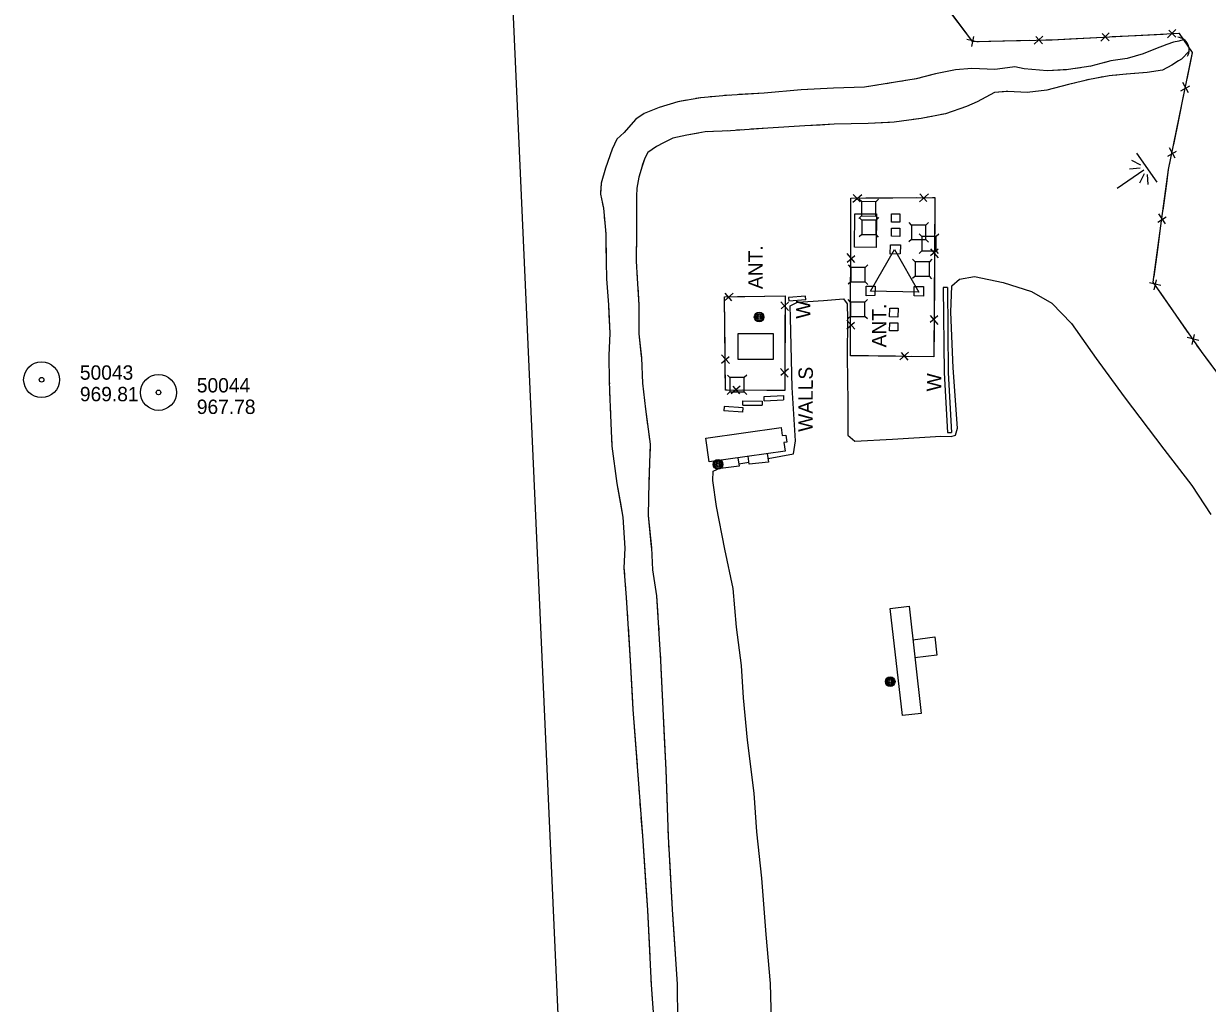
# Model space of a CAD drawing. Extents: x 353423 to 364002, y 127000 to 201942.
# Drawn here: x 357608.5 to 358103.2, y 133653.5 to 134063 of the extents above; entities that cross this region are included whole.
import ezdxf

# ---------------------------------------------------------------- set-up
doc = ezdxf.new("R2010")
doc.units = 0
for name, color, linetype in [('E_DTM_SlopeBottom', 7, 'Continuous'), ('E_LAND_BrushLine', 7, 'Continuous'), ('E_MISCPROP', 7, 'Continuous'), ('E_RDWY_AsphConc', 7, 'Continuous'), ('E_RDWY_Gravel', 7, 'Continuous'), ('E_SGN', 7, 'Continuous'), ('E_STRUCT_WingWall', 7, 'Continuous'), ('E_WTR_FlowLine', 7, 'Continuous')]:
    doc.layers.add(name, color=color, linetype=linetype)

msp = doc.modelspace()

# ---------------------------------------------------------------- linework, layer by layer
at = {"layer": 'E_DTM_SlopeBottom'}
for p, q in [((358090.07, 134060.54), (358086.53, 134057.12)), ((358090.07, 134057.3), (358087.11, 134060.32)), ((358007.49, 134055.32), (358002.67, 134056.34)), ((358004.81, 134053.51), (358005.66, 134057.65)), ((358034.47, 134057.79), (358030.83, 134054.47)), ((358034.38, 134054.55), (358031.51, 134057.65)), ((358062.25, 134059.11), (358058.71, 134055.68)), ((358062.25, 134055.87), (358059.29, 134058.89)), ((358092.22, 134034.92), (358095.88, 134037.03)), ((358095.36, 134034.11), (358092.92, 134038.4)), ((358089.8, 134006.81), (358087.37, 134011.1)), ((358086.66, 134007.62), (358090.33, 134009.73)), ((357955.11, 133988.39), (357958.81, 133991.65)), ((357955.26, 133991.63), (357958.08, 133988.48)), ((357982.97, 133988.57), (357986.67, 133991.83)), ((357983.12, 133991.81), (357985.94, 133988.66)), ((358082.53, 133979.98), (358086.05, 133982.32)), ((358085.71, 133979.37), (358083.01, 133983.49)), ((357955.89, 133963.17), (357952.66, 133966.89)), ((357987.48, 133968.89), (357990.7, 133965.15)), ((357990.72, 133968.7), (357987.54, 133965.92)), ((357952.65, 133963.34), (357955.83, 133966.13)), ((358083.77, 133953.51), (358078.99, 133954.71)), ((358081.01, 133951.8), (358082.02, 133955.9)), ((357901.41, 133947.09), (357905.07, 133950.39)), ((357901.52, 133950.33), (357904.37, 133947.21)), ((357924.98, 133946.77), (357928.2, 133943.04)), ((357928.21, 133946.58), (357925.03, 133943.8)), ((357952.6, 133935.48), (357955.78, 133938.27)), ((357955.84, 133935.31), (357952.61, 133939.03)), ((357987.33, 133941.03), (357990.55, 133937.29)), ((357990.57, 133940.84), (357987.38, 133938.06)), ((358099.64, 133930.61), (358094.86, 133931.82)), ((358096.89, 133928.9), (358097.9, 133933.01)), ((357903.44, 133920.92), (357900.16, 133924.6)), ((357900.2, 133921.06), (357903.34, 133923.88)), ((357978.39, 133925.63), (357974.64, 133922.44)), ((357978.18, 133922.39), (357975.43, 133925.6)), ((357924.86, 133918.91), (357928.09, 133915.18)), ((357928.1, 133918.72), (357924.92, 133915.94)), ((357907.97, 133911.49), (357904.24, 133908.27)), ((357907.79, 133908.25), (357905.01, 133911.44))]:
    msp.add_line(p, q, dxfattribs=at)
for points in [[(358125.09, 133893.37), (358100.76, 133925.95), (358080.62, 133954.99), (358087.05, 134002.01), (358097, 134050.89), (358091.62, 134058.88), (358038.35, 134056.14), (358005.27, 134055.39), (357978.53, 134090.86), (357943.72, 134138.14), (357893.34, 134207.85), (357862.35, 134248.85), (357831.11, 134289.61), (357804.85, 134326.82), (357784.28, 134354.17), (357746.81, 134404.35)], [(358002.84, 134058.6), (357996.03, 134067.64)], [(358017.77, 134055.67), (358007.82, 134055.44)], [(358029.09, 134055.93), (358017.77, 134055.67)], [(358045.62, 134056.51), (358038.35, 134056.14), (358035.67, 134056.08)], [(358056.92, 134057.1), (358045.62, 134056.51)], [(358073.44, 134057.95), (358063.5, 134057.43)], [(358084.75, 134058.53), (358073.44, 134057.95)], [(358096.99, 134050.86), (358097, 134050.89), (358091.62, 134058.88), (358091.32, 134058.87)], [(358094.73, 134039.77), (358096.99, 134050.86)], [(358091.44, 134023.56), (358093.42, 134033.32)], [(358089.18, 134012.47), (358091.44, 134023.56)], [(358086.26, 133996.2), (358087.05, 134002.01), (358087.87, 134006.02)], [(358084.73, 133984.98), (358086.26, 133996.2)], [(357954.18, 133979.91), (357954.19, 133989.87)], [(357960.52, 133990.17), (357971.84, 133990.24)], [(357971.84, 133990.24), (357981.8, 133990.3)], [(357988.38, 133990.35), (357989.34, 133990.35), (357989.29, 133979.99)], [(357954.16, 133968.59), (357954.18, 133979.91)], [(357989.29, 133979.99), (357989.23, 133970.04)], [(358082.48, 133968.59), (358083.83, 133978.46)], [(358080.95, 133957.38), (358082.48, 133968.59)], [(357954.13, 133952.05), (357954.15, 133962.01)], [(357989.19, 133963.45), (357989.13, 133952.13)], [(357954.11, 133940.73), (357954.13, 133952.05)], [(357989.13, 133952.13), (357989.08, 133942.18)], [(357994.56, 133952.74), (357992.86, 133952.72), (357993.25, 133916.99), (357994.6, 133892.04), (357996.3, 133892.14)], [(357994.56, 133952.74), (357994.95, 133917.05), (357996.3, 133892.14)], [(358088.67, 133943.38), (358083, 133951.56)], [(357901.55, 133937.64), (357901.46, 133947.6)], [(357906.8, 133948.92), (357918.12, 133949.12)], [(357918.12, 133949.12), (357926.72, 133949.27), (357926.72, 133947.92)], [(357935.34, 133947.5), (357935.21, 133949.11), (357928.23, 133948.58), (357928.36, 133946.96)], [(357935.34, 133947.5), (357928.36, 133946.96)], [(358095.13, 133934.08), (358088.67, 133943.38)], [(357901.65, 133926.32), (357901.55, 133937.64)], [(357926.69, 133941.34), (357926.65, 133930.02)], [(357954.08, 133924.19), (357954.1, 133934.15)], [(357989.04, 133935.59), (357988.98, 133924.27)], [(357926.65, 133930.02), (357926.61, 133920.06)], [(358104.74, 133920.62), (358100.76, 133925.95), (358098.88, 133928.67)], [(357961.63, 133924.1), (357954.08, 133924.19)], [(357972.95, 133923.96), (357961.63, 133924.1)], [(357988.98, 133924.27), (357988.98, 133923.76), (357979.53, 133923.88)], [(357901.8, 133909.78), (357901.71, 133919.74)], [(357926.58, 133913.48), (357926.57, 133909.64), (357919.08, 133909.68)], [(357902.54, 133909.78), (357901.8, 133909.78)], [(357919.08, 133909.68), (357909.12, 133909.74)], [(357918.03, 133905.37), (357917.95, 133907.16), (357926.04, 133907.52), (357926.12, 133905.72)], [(357909.05, 133900.58), (357909.19, 133902.38), (357901.32, 133903.01), (357901.17, 133901.22)], [(357909.13, 133903.49), (357909.13, 133905.29), (357917.1, 133905.27), (357917.09, 133903.47)], [(357909.13, 133903.49), (357917.09, 133903.47)], [(357918.03, 133905.37), (357926.12, 133905.72)], [(357909.05, 133900.58), (357901.17, 133901.22)]]:
    msp.add_lwpolyline(points, dxfattribs=at)
for points in [[(357954.08, 133924.19), (357954.2, 133990.12), (357989.34, 133990.35), (357988.98, 133923.76)], [(357901.8, 133909.78), (357901.45, 133948.83), (357926.72, 133949.27), (357926.57, 133909.64)]]:
    msp.add_lwpolyline(points, close=True, dxfattribs=at)
msp.add_ellipse((358089.72, 134051.72), major_axis=(5.39, 2.75), ratio=0.919253, start_param=5.356084, end_param=7.210314, dxfattribs=at)
at = {"layer": 'E_LAND_BrushLine'}
msp.add_lwpolyline([(357972.48, 133968.53), (357982.71, 133950.81), (357962.39, 133951.23), (357972.48, 133968.53)], dxfattribs=at)
for centre, radius in [((357915.89, 133940.35), 2.02), ((357915.88, 133940.34), 1.52), ((357915.92, 133940.35), 1.01), ((357915.91, 133940.35), 0.502), ((357898.7, 133878.78), 2.02), ((357898.69, 133878.77), 1.52), ((357898.73, 133878.78), 1.01), ((357898.72, 133878.78), 0.502), ((357970.66, 133787.97), 2.02), ((357970.64, 133787.96), 1.52), ((357970.68, 133787.97), 1.01), ((357970.67, 133787.97), 0.502)]:
    msp.add_circle(centre, radius, dxfattribs=at)
at = {"layer": 'E_MISCPROP'}
for points in [[(357964.94, 133983.48), (357964.81, 133969.41), (357955.81, 133969.57), (357955.85, 133983.51)], [(357971.21, 133980.08), (357971.25, 133983.44), (357974.69, 133983.44), (357974.69, 133980.04)], [(357971.17, 133974.15), (357971.22, 133977.55), (357974.7, 133977.55), (357974.66, 133974.1)], [(357970.59, 133966.68), (357970.76, 133970.54), (357974.99, 133970.49), (357974.86, 133966.76)], [(357960.62, 133949.3), (357960.63, 133953.28), (357964.32, 133953.32), (357964.27, 133949.34)], [(357980.7, 133949.17), (357980.66, 133953.08), (357984.65, 133953.07), (357984.64, 133949.12)], [(357970.43, 133940.46), (357970.55, 133944.11), (357973.96, 133944.03), (357973.91, 133940.38)], [(357970.4, 133934.57), (357970.48, 133938.01), (357973.88, 133937.93), (357973.8, 133934.61)]]:
    msp.add_lwpolyline(points, close=True, dxfattribs=at)
for points in [[(357919.6, 133881.2), (357930.2, 133883.21), (357931.1, 133888.63), (357929.72, 133910.93), (357929, 133940.03), (357928.85, 133945.05), (357931.9, 133946.55), (357942.86, 133947.28), (357951.21, 133948.01), (357952.72, 133945.83), (357952.77, 133939.61), (357952.69, 133923.68), (357953, 133904.79), (357952.99, 133890.98), (357955.95, 133888.53), (357971.6, 133889.29), (357991.87, 133890.62), (357996.1, 133890.4), (357997.97, 133891.04), (357998.76, 133893.94), (357996.99, 133919.1), (357995.96, 133942.43), (357996.42, 133953.38), (357999.57, 133956.21), (358005.89, 133957.29), (358017.93, 133954.86), (358029.75, 133951.06), (358038.28, 133946.23), (358046.52, 133937.7), (358056.75, 133923.05), (358068.42, 133907.02), (358085.04, 133885.07), (358096.8, 133869.94), (358104.74, 133857.77)], [(357921.15, 133640.92), (357920.58, 133661.84), (357918.79, 133682.23), (357916.97, 133705.86), (357914.97, 133725.14), (357913.76, 133741.42), (357910.96, 133763.45), (357909.31, 133781.14), (357908.53, 133794.72), (357906.4, 133810.68), (357905.07, 133826.92), (357901.49, 133843.31), (357898.02, 133861.2), (357896.49, 133872.01), (357896.67, 133875.95), (357899.74, 133877.32)], [(357907.38, 133879), (357911.55, 133879.75)]]:
    msp.add_lwpolyline(points, dxfattribs=at)
at = {"layer": 'E_RDWY_AsphConc'}
for centre, radius in [((357615.98, 133914.17), 7.5), ((357615.98, 133914.17), 0.96), ((357664.85, 133908.85), 7.5), ((357664.85, 133908.85), 0.96)]:
    msp.add_circle(centre, radius, dxfattribs=at)
at = {"layer": 'E_RDWY_Gravel'}
msp.add_lwpolyline([(357838.39, 133502.56), (357812.83, 134075.26)], dxfattribs=at)
at = {"layer": 'E_SGN'}
for p, q in [((357958.68, 133988.61), (357957.63, 133989.68)), ((357965.75, 133989.64), (357964.68, 133988.59)), ((357958.66, 133982.61), (357957.59, 133981.56)), ((357958.79, 133980.89), (357957.74, 133981.96)), ((357965.71, 133981.52), (357964.66, 133982.59)), ((357965.86, 133981.92), (357964.79, 133980.87)), ((357979.6, 133978.81), (357978.54, 133979.88)), ((357986.66, 133979.84), (357985.6, 133978.79)), ((357958.77, 133974.89), (357957.7, 133973.84)), ((357965.82, 133973.8), (357964.77, 133974.87)), ((357979.57, 133972.81), (357978.51, 133971.76)), ((357983.9, 133974.03), (357982.84, 133975.1)), ((357986.63, 133971.72), (357985.57, 133972.79)), ((357990.96, 133975.06), (357989.9, 133974)), ((357983.87, 133968.03), (357982.8, 133966.98)), ((357990.92, 133966.94), (357989.87, 133968)), ((357954.23, 133961.12), (357953.18, 133962.18)), ((357961.3, 133962.15), (357960.23, 133961.09)), ((357981.07, 133963.48), (357980.01, 133964.55)), ((357988.14, 133964.51), (357987.07, 133963.46)), ((357981.04, 133957.48), (357979.98, 133956.43)), ((357988.1, 133956.39), (357987.04, 133957.46)), ((357954.21, 133955.12), (357953.14, 133954.06)), ((357961.26, 133954.03), (357960.21, 133955.09)), ((357954.1, 133946.64), (357953.04, 133947.7)), ((357961.16, 133947.67), (357960.1, 133946.61)), ((357954.07, 133940.64), (357953.01, 133939.58)), ((357961.13, 133939.55), (357960.07, 133940.61)), ((357903.67, 133915.07), (357902.62, 133916.14)), ((357910.74, 133916.1), (357909.67, 133915.04)), ((357903.65, 133909.07), (357902.58, 133908.02)), ((357910.7, 133907.98), (357909.64, 133909.04))]:
    msp.add_line(p, q, dxfattribs=at)
for points in [[(357964.66, 133982.59), (357964.68, 133988.59), (357958.68, 133988.61), (357958.66, 133982.61)], [(357964.77, 133974.87), (357964.79, 133980.87), (357958.79, 133980.89), (357958.77, 133974.89)], [(357985.57, 133972.79), (357985.6, 133978.79), (357979.6, 133978.81), (357979.57, 133972.81)], [(357989.87, 133968), (357989.9, 133974), (357983.9, 133974.03), (357983.87, 133968.03)], [(357987.04, 133957.46), (357987.07, 133963.46), (357981.07, 133963.48), (357981.04, 133957.48)], [(357960.21, 133955.09), (357960.23, 133961.09), (357954.23, 133961.12), (357954.21, 133955.12)], [(357960.07, 133940.61), (357960.1, 133946.61), (357954.1, 133946.64), (357954.07, 133940.64)], [(357909.64, 133909.04), (357909.67, 133915.04), (357903.67, 133915.07), (357903.65, 133909.07)]]:
    msp.add_lwpolyline(points, close=True, dxfattribs=at)
at = {"layer": 'E_STRUCT_WingWall'}
for p, q in [((358071.51, 134005.87), (358075.32, 134004.03)), ((358082.22, 133996.7), (358073.79, 134008.86)), ((358065.6, 133994.21), (358076.63, 134001.86)), ((358075.18, 134002.6), (358070.76, 134002.21)), ((358076.78, 134000.29), (358074.87, 133996.29)), ((358078.56, 133995.7), (358078.17, 133999.92))]:
    msp.add_line(p, q, dxfattribs=at)
for points in [[(358093.53, 134056.31), (358091.27, 134055.68), (358089.03, 134055.21), (358086.32, 134054.29), (358081.56, 134052.44), (358076.39, 134050.39), (358069.65, 134048.4), (358062.87, 134047.49), (358054.59, 134045.18), (358045.15, 134043.81), (358036.26, 134043.25), (358026.73, 134044.08), (358022.8, 134044.91), (358014.45, 134043.86), (358004.83, 134044.31), (357997.93, 134043.64), (357989.65, 134042), (357981.53, 134039.9), (357968.6, 134037.78), (357960, 134036.4), (357946.92, 134036.02), (357933.43, 134035.36), (357918.02, 134033.97), (357902.28, 134033), (357891.48, 134032.06), (357881.87, 134030.31), (357874.04, 134027.96), (357867.87, 134025.5), (357864.32, 134023.06), (357859.52, 134017.52), (357856.37, 134014.65), (357854.45, 134010.57), (357851.61, 134002.55), (357849.92, 133996.27), (357849.57, 133991.79), (357850.83, 133985.84), (357851.77, 133975.21), (357852, 133963.54), (357852.04, 133956.4), (357852.9, 133945.52), (357853.46, 133933.69), (357853.05, 133924.28), (357853.25, 133913.36), (357853.61, 133902.61), (357854.33, 133886.42), (357856.46, 133870.83), (357858.9, 133856.78), (357859.81, 133843.74), (357859.38, 133835.49), (357860.31, 133823.11), (357862.01, 133796.74), (357863.05, 133776.31), (357865.05, 133750.73), (357867.08, 133723.52), (357869.23, 133692.46), (357870.79, 133661.24), (357873.03, 133630.51)], [(358093.53, 134056.31), (358091.27, 134055.68), (358089.03, 134055.21), (358086.32, 134054.29), (358081.56, 134052.44), (358076.39, 134050.39), (358069.65, 134048.4), (358065.87, 134047.89)], [(358095.64, 134051.52), (358092.39, 134048.16), (358091.14, 134047.48), (358088.42, 134045.64), (358084.45, 134043.57), (358078.13, 134042.53), (358069.24, 134041.89), (358062.26, 134041.23), (358053.91, 134039.67), (358045.25, 134037.58), (358036.17, 134035.23), (358027.89, 134034.27), (358019.88, 134034.66), (358014.32, 134034.19), (358006.98, 134030.38), (358002.52, 134028.4), (357993.77, 134025.36), (357983.66, 134023.36), (357972.27, 134021.76), (357961.52, 134021.27), (357947.28, 134020.95), (357935.04, 134020.23), (357919.59, 134019.34), (357903.89, 134018.25), (357893.39, 134017.72), (357885.69, 134016.36), (357879.79, 134015.19), (357875.9, 134013.24), (357873.02, 134011.7), (357869.38, 134009.09), (357868.11, 134006.79), (357866.94, 134003.44), (357865.56, 133998.81), (357864.76, 133994.3), (357864.63, 133990.89), (357864.65, 133985.29), (357864.6, 133975.25), (357864.5, 133963.68), (357864.91, 133956.41), (357865.56, 133945.49), (357865.66, 133933.29), (357866.66, 133923.32), (357867.11, 133912.73), (357868.34, 133901.85), (357870.4, 133887.17), (357869.84, 133871.54), (357869.45, 133857.35), (357870.86, 133843.93), (357871.29, 133834.76), (357873.02, 133823.82), (357874.72, 133796.83), (357875.59, 133776.57), (357876.85, 133751.04), (357877.88, 133723.23), (357879.53, 133692.67), (357881.59, 133661.48), (357881.88, 133630.85)], [(358095.64, 134051.52), (358092.39, 134048.16), (358091.14, 134047.48), (358088.42, 134045.64), (358084.45, 134043.57), (358078.13, 134042.53), (358069.42, 134041.9)], [(358056.16, 134045.62), (358054.59, 134045.18), (358054.22, 134045.13)], [(358061.93, 134047.23), (358060.01, 134046.69)], [(358015.51, 134043.99), (358014.45, 134043.86), (358004.83, 134044.31), (357997.93, 134043.64), (357989.65, 134042), (357986.82, 134041.27)], [(358044.32, 134043.76), (358036.26, 134043.25), (358026.73, 134044.08), (358022.8, 134044.91), (358015.51, 134043.99)], [(358050.26, 134044.55), (358048.28, 134044.26)], [(358059.5, 134040.71), (358057.53, 134040.35)], [(358065.44, 134041.53), (358063.45, 134041.34)], [(357936.29, 134035.5), (357933.43, 134035.36), (357918.02, 134033.97), (357907.38, 134033.32)], [(357965.21, 134037.24), (357960, 134036.4), (357946.92, 134036.02), (357936.29, 134035.5)], [(357971.13, 134038.2), (357969.16, 134037.87)], [(357977.05, 134039.17), (357975.08, 134038.85)], [(357982.95, 134040.27), (357981.53, 134039.9), (357981, 134039.82)], [(358047.77, 134038.19), (358045.25, 134037.58), (358036.17, 134035.23), (358027.89, 134034.27), (358019.88, 134034.66), (358019.21, 134034.6)], [(358053.6, 134039.6), (358051.66, 134039.13)], [(357885.53, 134030.97), (357881.87, 134030.31), (357874.04, 134027.96), (357867.87, 134025.5), (357864.32, 134023.06), (357860.29, 134018.41)], [(357891.43, 134032.05), (357889.46, 134031.69)], [(357897.41, 134032.58), (357895.42, 134032.4)], [(357903.39, 134033.07), (357902.28, 134033), (357901.39, 134032.92)], [(358019.21, 134034.6), (358014.32, 134034.19), (358006.98, 134030.38), (358002.52, 134028.4), (357993.77, 134025.36), (357992.12, 134025.03)], [(357970.4, 134021.68), (357961.52, 134021.27), (357947.28, 134020.95), (357941.42, 134020.61)], [(357976.36, 134022.34), (357974.38, 134022.06)], [(357982.3, 134023.17), (357980.32, 134022.89)], [(357988.2, 134024.26), (357986.24, 134023.87)], [(357860.29, 134018.41), (357859.52, 134017.52), (357856.37, 134014.65), (357854.45, 134010.57), (357851.61, 134002.55), (357849.92, 133996.27), (357849.61, 133992.24)], [(357890.55, 134017.22), (357885.69, 134016.36), (357879.79, 134015.19), (357875.9, 134013.24), (357873.02, 134011.7), (357869.38, 134009.09), (357868.11, 134006.79), (357867.02, 134003.65)], [(357896.51, 134017.88), (357894.51, 134017.77)], [(357902.5, 134018.18), (357900.5, 134018.08)], [(357908.48, 134018.57), (357906.49, 134018.43)], [(357941.42, 134020.61), (357935.04, 134020.23), (357919.59, 134019.34), (357912.48, 134018.85)], [(357867.02, 134003.65), (357866.94, 134003.44), (357865.56, 133998.81), (357864.76, 133994.3), (357864.63, 133990.89), (357864.65, 133985.29), (357864.6, 133975.25), (357864.6, 133974.94)], [(357850.3, 133988.32), (357850.72, 133986.36)], [(357851.13, 133982.38), (357851.31, 133980.39)], [(357851.67, 133976.41), (357851.77, 133975.21), (357851.79, 133974.41)], [(357851.87, 133970.41), (357852, 133963.54), (357852.04, 133956.4), (357852.9, 133945.52), (357853.09, 133941.45)], [(357864.57, 133970.94), (357864.55, 133968.94)], [(357864.51, 133964.94), (357864.5, 133963.68), (357864.54, 133962.94)], [(357864.77, 133958.95), (357864.88, 133956.95)], [(357865.12, 133952.96), (357865.56, 133945.49), (357865.66, 133933.29), (357866.59, 133924.02)], [(357853.09, 133941.45), (357853.46, 133933.69), (357853.05, 133924.28), (357853.25, 133913.36), (357853.28, 133912.47)], [(357866.59, 133924.02), (357866.66, 133923.32), (357867.11, 133912.73), (357868.34, 133901.85), (357869.28, 133895.17)], [(357853.41, 133908.48), (357853.48, 133906.48)], [(357853.62, 133902.48), (357853.71, 133900.48)], [(357853.88, 133896.49), (357853.97, 133894.49)], [(357854.15, 133890.49), (357854.33, 133886.42), (357856.46, 133870.83), (357858.03, 133861.77)], [(357869.84, 133891.21), (357870.11, 133889.23)], [(357870.33, 133885.25), (357870.26, 133883.25)], [(357870.11, 133879.25), (357870.04, 133877.25)], [(357869.9, 133873.26), (357869.84, 133871.54), (357869.45, 133857.35), (357870.82, 133844.33)], [(357858.03, 133861.77), (357858.9, 133856.78), (357859.81, 133843.74), (357859.38, 133835.49), (357859.57, 133832.9)], [(357870.82, 133844.33), (357870.86, 133843.93), (357871.29, 133834.76), (357873.02, 133823.82), (357873.54, 133815.5)], [(357859.87, 133828.91), (357860.02, 133826.92)], [(357860.32, 133822.93), (357860.45, 133820.93)], [(357860.71, 133816.94), (357860.83, 133814.95)], [(357861.09, 133810.95), (357862.01, 133796.74), (357862.76, 133782)], [(357873.8, 133811.51), (357873.92, 133809.51)], [(357874.17, 133805.52), (357874.3, 133803.52)], [(357874.55, 133799.53), (357874.67, 133797.53)], [(357874.86, 133793.54), (357875.59, 133776.57), (357876.18, 133764.57)], [(357862.76, 133782), (357863.05, 133776.31), (357864.87, 133753.08)], [(357876.18, 133764.57), (357876.85, 133751.04), (357877.42, 133735.6)], [(357865.17, 133749.09), (357865.32, 133747.1)], [(357865.62, 133743.11), (357865.77, 133741.11)], [(357866.07, 133737.13), (357866.22, 133735.13)], [(357866.51, 133731.14), (357867.08, 133723.52), (357868.55, 133702.21)], [(357877.57, 133731.6), (357877.64, 133729.6)], [(357877.79, 133725.6), (357877.86, 133723.6)], [(357878.07, 133719.61), (357878.18, 133717.61)], [(357878.4, 133713.62), (357879.53, 133692.67), (357880.06, 133684.67)], [(357868.55, 133702.21), (357869.23, 133692.46), (357870.19, 133673.26)], [(357880.06, 133684.67), (357881.59, 133661.48), (357881.65, 133655.72)], [(357870.39, 133669.27), (357870.49, 133667.27)], [(357870.69, 133663.27), (357870.79, 133661.28)], [(357871.08, 133657.29), (357871.23, 133655.29)]]:
    msp.add_lwpolyline(points, dxfattribs=at)
at = {"layer": 'E_WTR_FlowLine'}
for points in [[(357921.7, 133922.6), (357907.18, 133922.61), (357907.19, 133933.49), (357921.71, 133933.48)], [(357926.79, 133884.36), (357894.95, 133879.86), (357893.56, 133889.7), (357925.1, 133894.15), (357925.57, 133890.82), (357927.04, 133891.03), (357927.46, 133888.1), (357926.28, 133887.93)], [(357975.77, 133773.8), (357970.68, 133818.55), (357978.54, 133819.45), (357983.63, 133774.7)]]:
    msp.add_lwpolyline(points, close=True, dxfattribs=at)
for points in [[(357919.29, 133883.3), (357919.81, 133879.77), (357911.66, 133878.87), (357911.25, 133882.17)], [(357907.04, 133881.57), (357907.5, 133878.05), (357899.77, 133877.11), (357899.28, 133880.48)], [(357980.13, 133805.48), (357989.37, 133806.75), (357990.23, 133799.02), (357980.98, 133797.94)]]:
    msp.add_lwpolyline(points, dxfattribs=at)

# ---------------------------------------------------------------- texts
at = {"layer": 'E_DTM_SlopeBottom'}
for s, rotation, p in [('W', 89.7412, (357937.33, 133939.65)), ('WALLS', 89.7409, (357938.25, 133892.36)), ('W', 89.7412, (357991.98, 133909.28))]:
    msp.add_text(s, height=6, rotation=rotation, dxfattribs=at).set_placement(p)
at = {"layer": 'E_LAND_BrushLine'}
for p in [(357917.34, 133952.05), (357969, 133927.68)]:
    msp.add_text('ANT.', height=6, rotation=89.7412, dxfattribs=at).set_placement(p)
at = {"layer": 'E_RDWY_AsphConc'}
for s, p in [('50043', (357631.98, 133914.17)), ('50044', (357680.85, 133908.85)), ('969.81', (357631.98, 133905.17)), ('967.78', (357680.85, 133899.85))]:
    msp.add_text(s, height=6, dxfattribs=at).set_placement(p)

doc.saveas('drawing.dxf')
